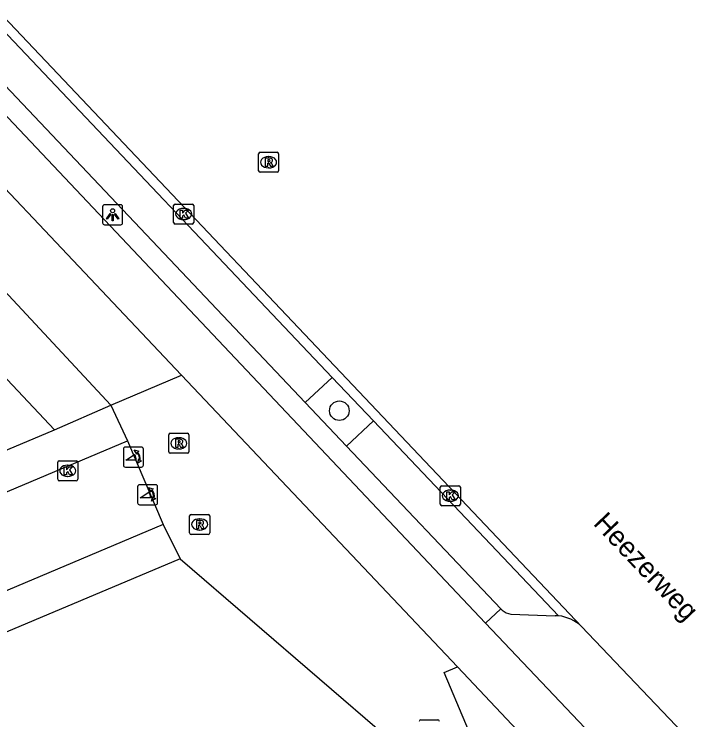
# Model space of a CAD drawing. Extents: x 162542 to 163144, y 380786 to 381511.
# Drawn here: x 163095.66 to 163130.04, y 381239.77 to 381275 of the extents above; entities that cross this region are included whole.
import ezdxf

# ---------------------------------------------------------------- set-up
doc = ezdxf.new("R2010")
doc.units = 0
for name, color, linetype in [('IMGEO_Berm_open', 7, 'Continuous'), ('IMGEO_Boom', 7, 'Continuous'), ('IMGEO_Fietspad_gesloten', 7, 'Continuous'), ('IMGEO_Kolk', 7, 'Continuous'), ('IMGEO_Lichtpunt', 7, 'Continuous'), ('IMGEO_Openbare_ruimte_label', 7, 'Continuous'), ('IMGEO_Pand', 7, 'Continuous'), ('IMGEO_Parkeervlak_gesloten', 7, 'Continuous'), ('IMGEO_Parkeervlak_open', 7, 'Continuous'), ('IMGEO_Poller', 7, 'Continuous'), ('IMGEO_Rijbaan_lokaal_gesloten', 7, 'Continuous'), ('IMGEO_Rijbaan_lokaal_open', 7, 'Continuous'), ('IMGEO_Rioolput', 7, 'Continuous'), ('IMGEO_Voetpad_open', 7, 'Continuous')]:
    doc.layers.add(name, color=color, linetype=linetype)

msp = doc.modelspace()

# ---------------------------------------------------------------- linework, layer by layer
at = {"layer": 'IMGEO_Berm_open'}
for points in [[(163112.253, 381253.441), (163110.191, 381255.617)], [(163119.19, 381244.596), (163119.958, 381245.307)]]:
    msp.add_lwpolyline(points, dxfattribs=at)
at = {"layer": 'IMGEO_Boom'}
msp.add_circle((163111.895, 381255.205), 0.489, dxfattribs=at)
at = {"layer": 'IMGEO_Fietspad_gesloten'}
for points in [[(163104.019, 381256.98), (163088.345, 381273.544), (163051.171, 381312.75)], [(163060.553, 381306.481), (163090.503, 381274.946), (163119.19, 381244.596)], [(163117.793, 381242.424), (163104.019, 381256.98)], [(163119.19, 381244.596), (163128.168, 381235.135), (163128.851, 381234.395)], [(163127.539, 381232.129), (163126.227, 381233.46), (163117.793, 381242.424)]]:
    msp.add_lwpolyline(points, dxfattribs=at)
at = {"layer": 'IMGEO_Kolk'}
for p, q in [((163103.625, 381264.595), (163103.625, 381265.447)), ((163103.7, 381265.521), (163104.552, 381265.521)), ((163104.626, 381265.447), (163104.626, 381264.595)), ((163104.113, 381265.301), (163104.138, 381265.301)), ((163104.136, 381264.741), (163104.111, 381264.741)), ((163104.552, 381264.521), (163103.7, 381264.521)), ((163097.837, 381251.78), (163097.837, 381252.632)), ((163097.912, 381252.706), (163098.764, 381252.706)), ((163098.325, 381252.486), (163098.35, 381252.486)), ((163098.838, 381252.632), (163098.838, 381251.78)), ((163098.764, 381251.706), (163097.912, 381251.706)), ((163098.348, 381251.926), (163098.323, 381251.926)), ((163116.935, 381250.536), (163116.935, 381251.388)), ((163117.01, 381251.462), (163117.862, 381251.462)), ((163117.936, 381251.388), (163117.936, 381250.536)), ((163117.423, 381251.242), (163117.448, 381251.242)), ((163117.446, 381250.682), (163117.421, 381250.682)), ((163117.862, 381250.462), (163117.01, 381250.462))]:
    msp.add_line(p, q, dxfattribs=at)
for points in [[(163103.625, 381264.595), (163103.625, 381265.447)], [(163103.7, 381265.521), (163104.552, 381265.521)], [(163104.626, 381265.447), (163104.626, 381264.595)], [(163103.946, 381265.221), (163104.069, 381265.221), (163104.069, 381265.07), (163104.199, 381265.221), (163104.363, 381265.221), (163104.217, 381265.07), (163104.37, 381264.821), (163104.218, 381264.821), (163104.133, 381264.985), (163104.069, 381264.918), (163104.069, 381264.821), (163103.946, 381264.821), (163103.946, 381265.221)], [(163104.552, 381264.521), (163103.7, 381264.521)], [(163097.837, 381251.78), (163097.837, 381252.632)], [(163097.912, 381252.706), (163098.764, 381252.706)], [(163098.158, 381252.406), (163098.281, 381252.406), (163098.281, 381252.255), (163098.411, 381252.406), (163098.575, 381252.406), (163098.429, 381252.255), (163098.582, 381252.006), (163098.43, 381252.006), (163098.345, 381252.17), (163098.281, 381252.103), (163098.281, 381252.006), (163098.158, 381252.006), (163098.158, 381252.406)], [(163098.838, 381252.632), (163098.838, 381251.78)], [(163098.764, 381251.706), (163097.912, 381251.706)], [(163116.935, 381250.536), (163116.935, 381251.388)], [(163117.01, 381251.462), (163117.862, 381251.462)], [(163117.936, 381251.388), (163117.936, 381250.536)], [(163117.256, 381251.162), (163117.379, 381251.162), (163117.379, 381251.011), (163117.509, 381251.162), (163117.673, 381251.162), (163117.527, 381251.011), (163117.68, 381250.762), (163117.528, 381250.762), (163117.443, 381250.926), (163117.379, 381250.859), (163117.379, 381250.762), (163117.256, 381250.762), (163117.256, 381251.162)], [(163117.862, 381250.462), (163117.01, 381250.462)]]:
    msp.add_lwpolyline(points, dxfattribs=at)
for centre, start, end in [((163103.702, 381265.445), 91.552, 178.448), ((163103.702, 381265.445), 91.552, 178.448), ((163104.55, 381265.445), 1.552, 88.448), ((163104.55, 381265.445), 1.552, 88.448), ((163103.702, 381264.597), 181.552, 268.448), ((163103.702, 381264.597), 181.552, 268.448), ((163104.55, 381264.597), 271.552, 358.448), ((163104.55, 381264.597), 271.552, 358.448), ((163097.914, 381252.63), 91.552, 178.448), ((163097.914, 381252.63), 91.552, 178.448), ((163098.762, 381252.63), 1.552, 88.448), ((163098.762, 381252.63), 1.552, 88.448), ((163097.914, 381251.782), 181.552, 268.448), ((163097.914, 381251.782), 181.552, 268.448), ((163098.762, 381251.782), 271.552, 358.448), ((163098.762, 381251.782), 271.552, 358.448), ((163117.012, 381251.386), 91.552, 178.448), ((163117.012, 381251.386), 91.552, 178.448), ((163117.86, 381251.386), 1.552, 88.448), ((163117.86, 381251.386), 1.552, 88.448), ((163117.012, 381250.538), 181.552, 268.448), ((163117.012, 381250.538), 181.552, 268.448), ((163117.86, 381250.538), 271.552, 358.448), ((163117.86, 381250.538), 271.552, 358.448)]:
    msp.add_arc(centre, 0.0765, start, end, dxfattribs=at)
for centre, major_axis, ratio, start_param, end_param in [((163104.112, 381265.021), (-0.387, 0.002), 0.722429, 4.712389, 7.853982), ((163104.137, 381265.021), (-0.39, 0.002), 0.717154, 1.570796, 4.712389), ((163098.324, 381252.206), (-0.387, 0.002), 0.722429, 4.712389, 7.853982), ((163098.349, 381252.206), (-0.39, 0.002), 0.717154, 1.570796, 4.712389), ((163117.422, 381250.962), (-0.387, 0.002), 0.722429, 4.712389, 7.853982), ((163117.447, 381250.962), (-0.39, 0.002), 0.717154, 1.570796, 4.712389)]:
    msp.add_ellipse(centre, major_axis=major_axis, ratio=ratio, start_param=start_param, end_param=end_param, dxfattribs=at)
at = {"layer": 'IMGEO_Lichtpunt'}
for p, q in [((163100.984, 381265.482), (163100.176, 381265.482)), ((163100.984, 381265.482), (163100.176, 381265.482)), ((163100.082, 381265.387), (163100.082, 381264.58)), ((163100.082, 381265.387), (163100.082, 381264.58)), ((163101.078, 381264.58), (163101.078, 381265.387)), ((163101.078, 381264.58), (163101.078, 381265.387)), ((163100.176, 381264.486), (163100.984, 381264.486)), ((163100.176, 381264.486), (163100.984, 381264.486))]:
    msp.add_line(p, q, dxfattribs=at)
for points in [[(163100.456, 381265.051), (163100.495, 381265.023), (163100.307, 381264.761), (163100.269, 381264.788), (163100.456, 381265.051)], [(163100.558, 381265.003), (163100.605, 381265.003), (163100.605, 381264.681), (163100.558, 381264.681), (163100.558, 381265.003)], [(163100.668, 381265.023), (163100.706, 381265.05), (163100.893, 381264.788), (163100.854, 381264.76), (163100.668, 381265.023)]]:
    msp.add_lwpolyline(points, dxfattribs=at)
msp.add_circle((163100.581, 381265.185), 0.0994, dxfattribs=at)
for centre, start, end in [((163100.176, 381265.387), 90, 180), ((163100.176, 381265.387), 90, 180), ((163100.984, 381265.387), 0, 90), ((163100.984, 381265.387), 0, 90), ((163100.176, 381264.58), 180, 270), ((163100.176, 381264.58), 180, 270), ((163100.984, 381264.58), 270, 0), ((163100.984, 381264.58), 270, 360)]:
    msp.add_arc(centre, 0.0946, start, end, dxfattribs=at)
at = {"layer": 'IMGEO_Pand'}
for points in [[(163097.674, 381254.248), (163092.152, 381260.113)], [(163080.469, 381247.013), (163097.674, 381254.248)], [(163103.952, 381247.808), (163086.685, 381240.532)], [(163103.952, 381247.808), (163114.381, 381238.82), (163113.474, 381225.063)]]:
    msp.add_lwpolyline(points, dxfattribs=at)
at = {"layer": 'IMGEO_Parkeervlak_gesloten'}
for points in [[(163095.055, 381274.262), (163111.541, 381256.861)], [(163111.541, 381256.861), (163113.607, 381254.701)], [(163113.607, 381254.701), (163122.832, 381244.964)]]:
    msp.add_lwpolyline(points, dxfattribs=at)
msp.add_arc((163122.635, 381242.99), 1.984, 46.8787, 84.3004, dxfattribs=at)
at = {"layer": 'IMGEO_Parkeervlak_open'}
for points in [[(163110.191, 381255.617), (163093.719, 381273.004)], [(163111.541, 381256.861), (163110.191, 381255.617)], [(163112.253, 381253.441), (163113.607, 381254.701)], [(163119.958, 381245.307), (163112.253, 381253.441)], [(163119.958, 381245.307), (163120.017, 381245.245)], [(163120.458, 381245.046), (163122.661, 381244.973)]]:
    msp.add_lwpolyline(points, dxfattribs=at)
for centre, radius, start, end in [((163120.632, 381246.02), 0.989, 231.5554, 259.8703), ((163122.62, 381242.568), 2.405, 84.9474, 89.027)]:
    msp.add_arc(centre, radius, start, end, dxfattribs=at)
at = {"layer": 'IMGEO_Poller'}
for p, q in [((163101.12, 381253.291), (163101.12, 381252.484)), ((163101.12, 381253.291), (163101.12, 381252.484)), ((163102.022, 381253.386), (163101.214, 381253.386)), ((163102.022, 381253.386), (163101.214, 381253.386)), ((163102.116, 381252.484), (163102.116, 381253.291)), ((163102.116, 381252.484), (163102.116, 381253.291)), ((163101.214, 381252.389), (163102.022, 381252.389)), ((163101.214, 381252.389), (163102.022, 381252.389)), ((163101.829, 381251.412), (163101.829, 381250.605)), ((163101.829, 381251.412), (163101.829, 381250.605)), ((163102.731, 381251.507), (163101.923, 381251.507)), ((163102.731, 381251.507), (163101.923, 381251.507)), ((163102.825, 381250.605), (163102.825, 381251.412)), ((163102.825, 381250.605), (163102.825, 381251.412)), ((163101.923, 381250.51), (163102.731, 381250.51)), ((163101.923, 381250.51), (163102.731, 381250.51))]:
    msp.add_line(p, q, dxfattribs=at)
for points in [[(163101.799, 381253.115), (163101.787, 381253.042), (163101.662, 381253.247)], [(163101.662, 381253.247), (163101.893, 381253.181), (163101.822, 381253.149)], [(163101.755, 381252.742), (163101.242, 381252.742), (163101.672, 381253.017)], [(163101.815, 381252.57), (163101.881, 381252.801), (163101.911, 381252.733)], [(163101.947, 381252.706), (163102.019, 381252.695), (163101.815, 381252.57)], [(163102.508, 381251.236), (163102.496, 381251.163), (163102.371, 381251.368)], [(163102.371, 381251.368), (163102.602, 381251.302), (163102.531, 381251.27)], [(163102.464, 381250.863), (163101.951, 381250.863), (163102.381, 381251.138)], [(163102.524, 381250.691), (163102.59, 381250.922), (163102.62, 381250.854)], [(163102.656, 381250.827), (163102.728, 381250.816), (163102.524, 381250.691)]]:
    msp.add_lwpolyline(points, dxfattribs=at)
for centre, radius, start, end in [((163101.214, 381253.291), 0.0946, 90, 180), ((163101.214, 381253.291), 0.0946, 90, 180), ((163101.441, 381252.802), 0.476, 351.7527, 41.1691), ((163101.441, 381252.802), 0.516, 349.3569, 42.2912), ((163102.022, 381253.291), 0.0946, 0, 90), ((163102.022, 381253.291), 0.0946, 0, 90), ((163101.427, 381252.792), 0.332, 351.3247, 42.4854), ((163101.214, 381252.484), 0.0946, 180, 270), ((163101.214, 381252.484), 0.0946, 180, 270), ((163102.022, 381252.484), 0.0946, 270, 0), ((163102.022, 381252.484), 0.0946, 270, 0), ((163101.923, 381251.412), 0.0946, 90, 180), ((163101.923, 381251.412), 0.0946, 90, 180), ((163102.731, 381251.412), 0.0946, 0, 90), ((163102.731, 381251.412), 0.0946, 0, 90), ((163102.136, 381250.913), 0.332, 351.3247, 42.4854), ((163102.15, 381250.923), 0.476, 351.7527, 41.1691), ((163102.15, 381250.923), 0.516, 349.3569, 42.2912), ((163101.923, 381250.605), 0.0946, 180, 270), ((163101.923, 381250.605), 0.0946, 180, 270), ((163102.731, 381250.605), 0.0946, 270, 0), ((163102.731, 381250.605), 0.0946, 270, 0)]:
    msp.add_arc(centre, radius, start, end, dxfattribs=at)
at = {"layer": 'IMGEO_Rijbaan_lokaal_gesloten'}
for points in [[(163060.637, 381311.22), (163089.409, 381280.927), (163123.991, 381244.438)], [(163123.991, 381244.438), (163130.042, 381238.078)]]:
    msp.add_lwpolyline(points, dxfattribs=at)
at = {"layer": 'IMGEO_Rijbaan_lokaal_open'}
for points in [[(163056.729, 381234.882), (163101.329, 381253.703)], [(163101.329, 381253.703), (163103.11, 381249.521)], [(163103.11, 381249.521), (163085.96, 381242.293), (163086.685, 381240.532)]]:
    msp.add_lwpolyline(points, dxfattribs=at)
at = {"layer": 'IMGEO_Rioolput'}
for p, q in [((163107.863, 381267.181), (163107.863, 381268.033)), ((163107.938, 381268.107), (163108.79, 381268.107)), ((163108.864, 381268.033), (163108.864, 381267.181)), ((163108.351, 381267.887), (163108.376, 381267.887)), ((163108.374, 381267.327), (163108.349, 381267.327)), ((163108.79, 381267.107), (163107.938, 381267.107)), ((163103.383, 381253.152), (163103.383, 381254.004)), ((163103.458, 381254.078), (163104.31, 381254.078)), ((163103.871, 381253.858), (163103.896, 381253.858)), ((163104.384, 381254.004), (163104.384, 381253.152)), ((163103.894, 381253.298), (163103.869, 381253.298)), ((163104.31, 381253.078), (163103.458, 381253.078)), ((163104.424, 381249.102), (163104.424, 381249.954)), ((163104.499, 381250.028), (163105.351, 381250.028)), ((163105.425, 381249.954), (163105.425, 381249.102)), ((163104.912, 381249.808), (163104.937, 381249.808)), ((163104.935, 381249.248), (163104.91, 381249.248)), ((163105.351, 381249.028), (163104.499, 381249.028)), ((163115.963, 381239.771), (163116.815, 381239.771))]:
    msp.add_line(p, q, dxfattribs=at)
for points in [[(163107.863, 381267.181), (163107.863, 381268.033)], [(163107.938, 381268.107), (163108.79, 381268.107)], [(163108.864, 381268.033), (163108.864, 381267.181)], [(163108.452, 381267.805), (163108.2, 381267.807), (163108.2, 381267.407)], [(163108.2, 381267.407), (163108.324, 381267.407), (163108.324, 381267.569), (163108.335, 381267.569)], [(163108.378, 381267.726), (163108.324, 381267.726), (163108.324, 381267.645)], [(163108.324, 381267.645), (163108.376, 381267.645)], [(163108.382, 381267.54), (163108.453, 381267.407), (163108.593, 381267.407), (163108.528, 381267.533)], [(163108.79, 381267.107), (163107.938, 381267.107)], [(163103.383, 381253.152), (163103.383, 381254.004)], [(163103.458, 381254.078), (163104.31, 381254.078)], [(163104.384, 381254.004), (163104.384, 381253.152)], [(163103.972, 381253.776), (163103.72, 381253.778), (163103.72, 381253.378)], [(163103.72, 381253.378), (163103.844, 381253.378), (163103.844, 381253.54), (163103.855, 381253.54)], [(163103.898, 381253.697), (163103.844, 381253.697), (163103.844, 381253.616)], [(163103.844, 381253.616), (163103.896, 381253.616)], [(163103.902, 381253.511), (163103.973, 381253.378), (163104.113, 381253.378), (163104.048, 381253.504)], [(163104.31, 381253.078), (163103.458, 381253.078)], [(163104.424, 381249.102), (163104.424, 381249.954)], [(163104.499, 381250.028), (163105.351, 381250.028)], [(163105.425, 381249.954), (163105.425, 381249.102)], [(163105.013, 381249.726), (163104.761, 381249.728), (163104.761, 381249.328)], [(163104.939, 381249.647), (163104.885, 381249.647), (163104.885, 381249.566)], [(163104.761, 381249.328), (163104.885, 381249.328), (163104.885, 381249.49), (163104.896, 381249.49)], [(163104.885, 381249.566), (163104.937, 381249.566)], [(163104.943, 381249.461), (163105.014, 381249.328), (163105.154, 381249.328), (163105.089, 381249.454)], [(163105.351, 381249.028), (163104.499, 381249.028)], [(163115.963, 381239.771), (163116.815, 381239.771)]]:
    msp.add_lwpolyline(points, dxfattribs=at)
for centre, radius, start, end in [((163107.94, 381268.031), 0.0765, 91.552, 178.448), ((163107.94, 381268.031), 0.0765, 91.552, 178.448), ((163108.788, 381268.031), 0.0765, 1.552, 88.448), ((163108.788, 381268.031), 0.0765, 1.552, 88.448), ((163108.334, 381267.516), 0.0533, 26.0293, 88.6989), ((163108.36, 381267.834), 0.19, 274.7715, 282.9687), ((163108.384, 381267.63), 0.0964, 77.0061, 93.1865), ((163108.398, 381267.687), 0.0378, 276.6634, 79.6772), ((163108.451, 381267.695), 0.109, 350.3612, 89.416), ((163108.449, 381267.695), 0.112, 277.5842, 350.9817), ((163108.433, 381267.48), 0.108, 29.5134, 73.7905), ((163107.94, 381267.183), 0.0765, 181.552, 268.448), ((163107.94, 381267.183), 0.0765, 181.552, 268.448), ((163108.788, 381267.183), 0.0765, 271.552, 358.448), ((163108.788, 381267.183), 0.0765, 271.552, 358.448), ((163103.46, 381254.002), 0.0765, 91.552, 178.448), ((163103.46, 381254.002), 0.0765, 91.552, 178.448), ((163104.308, 381254.002), 0.0765, 1.552, 88.448), ((163104.308, 381254.002), 0.0765, 1.552, 88.448), ((163103.854, 381253.487), 0.0533, 26.0293, 88.6989), ((163103.88, 381253.805), 0.19, 274.7715, 282.9687), ((163103.904, 381253.601), 0.0964, 77.0061, 93.1865), ((163103.918, 381253.658), 0.0378, 276.6634, 79.6772), ((163103.971, 381253.666), 0.109, 350.3612, 89.416), ((163103.969, 381253.666), 0.112, 277.5842, 350.9817), ((163103.953, 381253.451), 0.108, 29.5134, 73.7905), ((163103.46, 381253.154), 0.0765, 181.552, 268.448), ((163103.46, 381253.154), 0.0765, 181.552, 268.448), ((163104.308, 381253.154), 0.0765, 271.552, 358.448), ((163104.308, 381253.154), 0.0765, 271.552, 358.448), ((163104.501, 381249.952), 0.0765, 91.552, 178.448), ((163104.501, 381249.952), 0.0765, 91.552, 178.448), ((163105.349, 381249.952), 0.0765, 1.552, 88.448), ((163105.349, 381249.952), 0.0765, 1.552, 88.448), ((163104.945, 381249.551), 0.0964, 77.0061, 93.1865), ((163104.959, 381249.608), 0.0378, 276.6634, 79.6772), ((163105.012, 381249.616), 0.109, 350.3612, 89.416), ((163105.01, 381249.616), 0.112, 277.5842, 350.9817), ((163104.895, 381249.437), 0.0533, 26.0293, 88.6989), ((163104.921, 381249.755), 0.19, 274.7715, 282.9687), ((163104.994, 381249.401), 0.108, 29.5134, 73.7905), ((163104.501, 381249.104), 0.0765, 181.552, 268.448), ((163104.501, 381249.104), 0.0765, 181.552, 268.448), ((163105.349, 381249.104), 0.0765, 271.552, 358.448), ((163105.349, 381249.104), 0.0765, 271.552, 358.448), ((163115.965, 381239.695), 0.0765, 91.552, 178.448), ((163115.965, 381239.695), 0.0765, 91.552, 178.448), ((163116.813, 381239.695), 0.0765, 1.552, 88.448), ((163116.813, 381239.695), 0.0765, 1.552, 88.448)]:
    msp.add_arc(centre, radius, start, end, dxfattribs=at)
for centre, major_axis, ratio, start_param, end_param in [((163108.35, 381267.607), (-0.387, 0.002), 0.722429, 4.712389, 7.853982), ((163108.375, 381267.607), (-0.39, 0.002), 0.717154, 1.570796, 4.712389), ((163103.87, 381253.578), (-0.387, 0.002), 0.722429, 4.712389, 7.853982), ((163103.895, 381253.578), (-0.39, 0.002), 0.717154, 1.570796, 4.712389), ((163104.911, 381249.528), (-0.387, 0.002), 0.722429, 4.712389, 7.853982), ((163104.936, 381249.528), (-0.39, 0.002), 0.717154, 1.570796, 4.712389)]:
    msp.add_ellipse(centre, major_axis=major_axis, ratio=ratio, start_param=start_param, end_param=end_param, dxfattribs=at)
at = {"layer": 'IMGEO_Voetpad_open'}
for points in [[(163059.616, 381299.052), (163089.827, 381266.935), (163100.495, 381255.489)], [(163100.495, 381255.489), (163104.019, 381256.98)], [(163097.674, 381254.248), (163100.495, 381255.489)], [(163100.495, 381255.489), (163101.329, 381253.703)], [(163103.11, 381249.521), (163103.952, 381247.808)], [(163128.009, 381231.592), (163122.53, 381229.332), (163117.121, 381242.141), (163117.793, 381242.424)]]:
    msp.add_lwpolyline(points, dxfattribs=at)

# ---------------------------------------------------------------- texts
at = {"layer": 'IMGEO_Openbare_ruimte_label'}
msp.add_text('Heezerweg', height=1, rotation=313.6226, dxfattribs=at).set_placement((163124.527, 381249.542))

doc.saveas('drawing.dxf')
